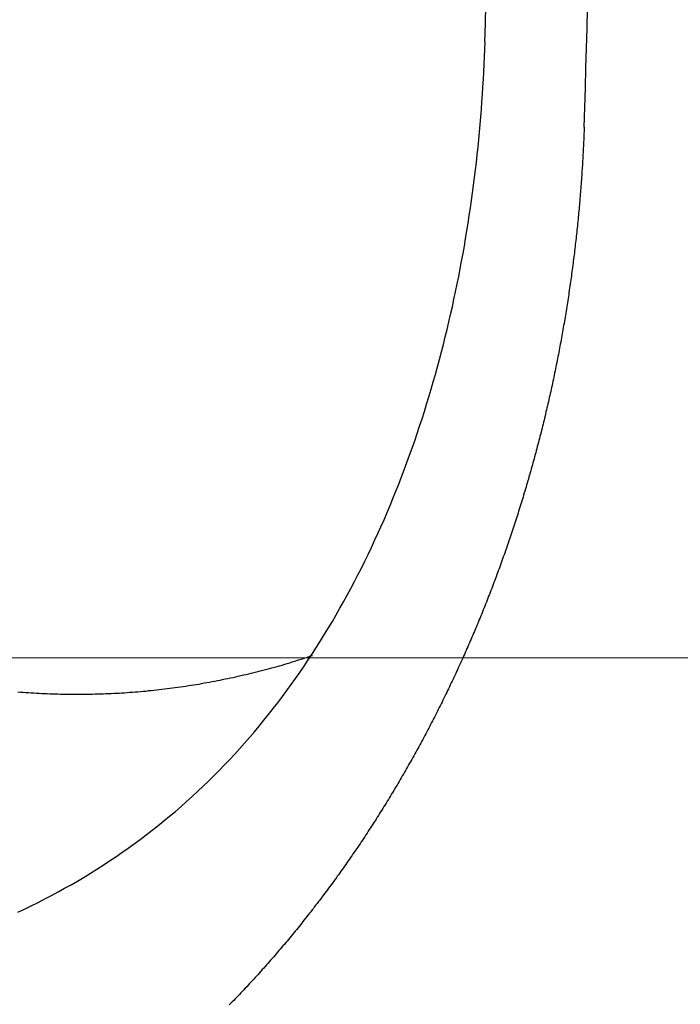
# Model space of a CAD drawing. Header units: millimetres. Extents: x -604189 to 881711, y -381903 to -7297.
# Tile 550 of 656: x -579560 to -579522, y -163378 to -163321. Entities that reach past the tile are written whole.
import ezdxf

# ---------------------------------------------------------------- set-up
doc = ezdxf.new("R2010")
doc.units = ezdxf.units.MM
doc.header["$LTSCALE"] = 100
doc.linetypes.add('0.5_0.5', pattern=[1, 0.5, -0.5])
doc.linetypes.add('ACAD_ISO04W100', pattern=[30.5, 24, -3, 0.5, -3])
doc.layers.get('Defpoints').update_dxf_attribs({"color": 30})
doc.layers.add('OPIS', color=7, linetype='Continuous')
doc.layers.add('strop osie', color=80, linetype='ACAD_ISO04W100', lineweight=5)
doc.styles.get("Standard").update_dxf_attribs({"font": 'romans.shx', "width": 0.5})
doc.dimstyles.new('1 50', dxfattribs={"dimtxt": 150, "dimasz": 80, "dimexe": 1, "dimexo": 1, "dimgap": 20, "dimtad": 1, "dimdec": 0, "dimlfac": 0.1, "dimtxsty": 'Standard', "dimblk": 'ARCHTICK', "dimcen": 200, "dimclrd": 2, "dimadec": 1, "dimazin": 0, "dimtfac": 1, "dimtdec": 0, "dimtmove": 0, "dimatfit": 3, "dimldrblk": 'ARCHTICK', "dimfxl": 120, "dimfxlon": 1, "dimtfill": 1, "dimarcsym": 0})

# ---------------------------------------------------------------- blocks, each defined once
blk = doc.blocks.new('_ArchTick')
at = {"layer": 'strop osie', "color": 0, "const_width": 0.15}
blk.add_lwpolyline([(-0.5, -0.5), (0.5, 0.5)], dxfattribs=at)
blk = doc.blocks.new('*D3294')
at = {"layer": 'Defpoints', "color": 0, "linetype": 'ByBlock', "lineweight": 5, "transparency": 16777216}
for p in [(-595783.126, -159420.303), (-593748.924, -159420.303), (-552118.935, -179940.303)]:
    blk.add_point(p, dxfattribs=at)
at = {"layer": 'OPIS', "color": 0, "linetype": 'Continuous', "lineweight": -2, "transparency": 16777216}
for p, q in [((-595723.126, -159420.303), (-595784.126, -159420.303)), ((-595723.126, -179940.303), (-595784.126, -179940.303))]:
    blk.add_line(p, q, dxfattribs=at)
at = {"layer": 'OPIS', "color": 2, "lineweight": -2, "transparency": 16777216}
blk.add_line((-595783.126, -179940.303), (-595783.126, -159420.303), dxfattribs=at)
at = {"layer": 'OPIS', "color": 2, "linetype": 'ByBlock', "lineweight": -2, "transparency": 16777216, "xscale": 80, "yscale": 80, "zscale": 80}
for p, rotation in [((-595783.126, -159420.303), 90), ((-595783.126, -179940.303), 270)]:
    blk.add_blockref('_ArchTick', p, dxfattribs=dict(at, rotation=rotation))
at = {"layer": 'OPIS', "color": 0, "linetype": 'ByBlock', "lineweight": 13, "transparency": 16777216, "insert": (-595878.126, -169680.303), "char_height": 150, "attachment_point": 5, "rotation": 90, "bg_fill": 3, "box_fill_scale": 1.1, "bg_fill_color": 256, "bg_fill_true_color": 13158600, "bg_fill_transparency": 0}
blk.add_mtext('2052', dxfattribs=at)

msp = doc.modelspace()

# ---------------------------------------------------------------- dimensions: what is measured, and where the dimension line sits
at = {"layer": 'OPIS', "color": 0, "linetype": 'ByBlock', "lineweight": 13}
dim = msp.add_linear_dim(base=(-595783.126, -159420.303), p1=(-552118.935, -179940.303), p2=(-593748.924, -159420.303), angle=90, dimstyle='1 50', override={"dimtmove": 1, "dimfxl": 60, "dimarcsym": 1}, dxfattribs=at)
dim.commit()
dim.dimension.update_dxf_attribs({"geometry": '*D3294', "text_midpoint": (-595878.126, -169680.303)})

# ---------------------------------------------------------------- next in the draw order: hatches: boundary and pattern name
at = {"layer": 'OPIS', "linetype": '0.5_0.5', "lineweight": 13}
h = msp.add_hatch(dxfattribs=at)
h.set_pattern_fill('ANSI37', color=0, scale=130)
h.set_pattern_definition([(45, (-597218.54, 256668.8), (-291.85832, 291.85832), []), (135, (-597218.54, 256668.8), (-291.85832, -291.85832), [])])
edge = h.paths.add_edge_path(flags=16)
edge.add_line((-570958.916, -168985.281), (-571058.916, -168985.281))
edge.add_line((-571058.916, -168985.281), (-572598.916, -168985.281))
edge.add_line((-572598.916, -168985.281), (-572598.915, -170470.3))
edge.add_line((-572598.915, -170470.3), (-570825.763, -170470.3))
edge.add_arc((-570508.916, -170339.099), 342.937, 180, 202.49364, ccw=False)
edge.add_arc((-570508.916, -170339.099), 342.937, 90, 180, ccw=False)
edge.add_line((-570508.916, -169996.163), (-570508.916, -169764.704))
edge.add_arc((-570058.916, -168985.281), 900, 180, 240, ccw=False)
edge = h.paths.add_edge_path(flags=17)
edge.add_line((-569358.915, -170085.281), (-569358.916, -168985.281))
edge.add_line((-569358.916, -168985.281), (-569358.917, -168985.281))
edge.add_line((-569358.917, -168985.281), (-569958.916, -168985.281))
edge.add_line((-569958.916, -168985.281), (-570058.916, -168985.281))
edge.add_line((-570058.916, -168985.281), (-570058.916, -168925.281))
edge.add_line((-570058.916, -168925.281), (-569958.916, -168925.281))
edge.add_line((-569958.916, -168925.281), (-569958.916, -168865.281))
edge.add_line((-569958.916, -168865.281), (-569358.916, -168865.281))
edge.add_line((-569358.916, -168865.281), (-569358.917, -166865.281))
edge.add_line((-569358.917, -166865.281), (-574098.917, -166865.286))
edge.add_line((-574098.917, -166865.286), (-574098.914, -171970.3))
edge.add_line((-574098.914, -171970.3), (-572608.913, -171970.3))
edge.add_line((-572608.913, -171970.3), (-571504.913, -170590.3))
edge.add_line((-571504.913, -170590.3), (-572718.915, -170590.3))
edge.add_line((-572718.915, -170590.3), (-572718.916, -168865.281))
edge.add_line((-572718.916, -168865.281), (-571058.916, -168865.281))
edge.add_line((-571058.916, -168865.281), (-571058.916, -168925.281))
edge.add_line((-571058.916, -168925.281), (-570958.916, -168925.281))
edge.add_line((-570958.916, -168925.281), (-570958.916, -168985.281))
edge.add_arc((-570058.916, -168985.281), 900, 180, 240)
edge.add_line((-570508.916, -169764.704), (-570508.916, -169996.163))
edge.add_arc((-570508.916, -170339.099), 342.937, 0, 90, ccw=False)
edge.add_arc((-570508.916, -170339.099), 342.937, 208.97989, 360, ccw=False)
edge.add_line((-570808.913, -170505.253), (-570808.913, -171171.086))
edge.add_arc((-570808.913, -171220.3), 49.214, 0, 90, ccw=False)
edge.add_arc((-570808.913, -171220.3), 49.214, 270, 360, ccw=False)
edge.add_line((-570808.913, -171269.514), (-570808.913, -171970.3))
edge.add_line((-570808.913, -171970.3), (-569358.914, -171970.3))
edge.add_line((-569358.914, -171970.3), (-569358.915, -170085.281))
h.paths.add_polyline_path([(-561118.924, -159870.303), (-590334.655, -159870.303), (-590334.655, -161470.303), (-562318.924, -161470.303), (-562318.924, -172095.292), (-561118.924, -172095.291), (-561118.924, -168350.303), (-552073.919, -168350.303), (-552073.92, -167150.303), (-561118.924, -167150.303)])
h.paths.add_polyline_path([(-572856.927, -169813.68), (-569451.07, -169813.68), (-569451.07, -169408.68), (-572856.927, -169408.68)], flags=16)
at = {"layer": 'OPIS', "linetype": 'ByBlock', "lineweight": 15}
h = msp.add_hatch(dxfattribs=at)
h.set_pattern_fill('ANSI37', color=0, scale=80, angle=45)
h.set_pattern_definition([(90, (-298582.96, 32475.8), (-254, 0), []), (180, (-298582.96, 32475.8), (-3e-14, -254), [])])
edge = h.paths.add_edge_path()
edge.add_arc((-579589.086, -167378.931), 50, 0, 90)
edge.add_line((-579589.086, -167328.931), (-579794.086, -167328.93))
edge.add_arc((-579794.086, -167378.93), 50, 89.9996, 180)
edge.add_line((-579844.086, -167378.93), (-579844.086, -167822.93))
edge.add_arc((-579794.086, -167822.93), 50, 180, 270)
edge.add_line((-579794.086, -167872.93), (-579589.085, -167872.931))
edge.add_arc((-579589.086, -167822.931), 50, 270.0014, 360)
edge.add_line((-579539.086, -167822.931), (-579539.086, -167378.931))
edge = h.paths.add_edge_path()
edge.add_arc((-579589.086, -167378.931), 50, 0, 90)
edge.add_line((-579589.086, -167328.931), (-579794.086, -167328.93))
edge.add_arc((-579794.086, -167378.93), 50, 89.9996, 180)
edge.add_line((-579844.086, -167378.93), (-579844.086, -167822.93))
edge.add_arc((-579794.086, -167822.93), 50, 180, 270)
edge.add_line((-579794.086, -167872.93), (-579589.085, -167872.931))
edge.add_arc((-579589.086, -167822.931), 50, 270.0014, 360)
edge.add_line((-579539.086, -167822.931), (-579539.086, -167378.931))
edge = h.paths.add_edge_path()
edge.add_line((-579899.087, -167300.93), (-579424.086, -167300.93))
edge.add_line((-579424.086, -167300.93), (-579424.086, -167900.93))
edge.add_line((-579424.086, -167900.93), (-579898.789, -167900.93))
edge.add_arc((-579899.086, -167892.935), 8, 180, 272.1285, ccw=False)
edge.add_line((-579907.086, -167892.935), (-579907.086, -167308.93))
edge.add_arc((-579899.086, -167308.93), 8, 90.0036, 180, ccw=False)
h.paths.add_polyline_path([(-581519.932, -164217.829), (-581520.004, -164223.092), (-581520.079, -164228.355), (-581520.156, -164233.617), (-581520.235, -164238.88), (-581520.318, -164244.143), (-581520.402, -164249.406), (-581520.489, -164254.669), (-581520.579, -164259.931), (-581520.671, -164265.194), (-581520.766, -164270.457), (-581520.863, -164275.719), (-581520.962, -164280.982), (-581521.064, -164286.244), (-581521.169, -164291.506), (-581521.276, -164296.769), (-581521.386, -164302.031), (-581521.498, -164307.293), (-581521.613, -164312.556), (-581521.73, -164317.818), (-581521.85, -164323.08), (-581521.972, -164328.342), (-581522.097, -164333.604), (-581522.225, -164338.866), (-581522.355, -164344.127), (-581522.488, -164349.389), (-581522.623, -164354.651), (-581522.76, -164359.913), (-581522.901, -164365.174), (-581523.043, -164370.436), (-581523.189, -164375.697), (-581523.337, -164380.958), (-581523.487, -164386.22), (-581523.64, -164391.481), (-581523.795, -164396.742), (-581523.953, -164402.003), (-581874.489, -164402.003), (-581874.664, -164396.198), (-581874.835, -164390.392), (-581875.003, -164384.587), (-581875.168, -164378.781), (-581875.329, -164372.976), (-581875.488, -164367.17), (-581875.643, -164361.364), (-581875.796, -164355.558), (-581875.945, -164349.752), (-581876.092, -164343.946), (-581876.235, -164338.14), (-581876.375, -164332.334), (-581876.512, -164326.527), (-581876.646, -164320.721), (-581876.777, -164314.914), (-581876.904, -164309.108), (-581877.029, -164303.301), (-581877.151, -164297.495), (-581877.269, -164291.688), (-581877.385, -164285.881), (-581877.497, -164280.074), (-581877.606, -164274.267), (-581877.713, -164268.461), (-581877.816, -164262.653), (-581877.916, -164256.846), (-581878.014, -164251.039), (-581878.108, -164245.232), (-581878.199, -164239.425), (-581878.287, -164233.618), (-581878.372, -164227.81), (-581878.454, -164222.003), (-581878.533, -164216.196), (-581878.609, -164210.388), (-581878.682, -164204.581), (-581878.751, -164198.773), (-581878.818, -164192.966), (-581878.881, -164187.158), (-581878.941, -164181.35), (-581878.997, -164175.543), (-581879.051, -164169.735), (-581879.101, -164163.927), (-581879.147, -164158.12), (-581879.191, -164152.312), (-581879.231, -164146.504), (-581879.267, -164140.696), (-581879.301, -164134.888), (-581879.332, -164129.081), (-581879.361, -164123.273), (-581879.388, -164117.465), (-581879.413, -164111.657), (-581879.437, -164105.849), (-581879.459, -164100.041), (-581879.475, -164094.233), (-581879.48, -164088.425), (-581879.472, -164082.617), (-581879.448, -164076.809), (-581879.406, -164071.002), (-581879.347, -164065.194), (-581879.269, -164059.387), (-581879.171, -164053.58), (-581879.054, -164047.773), (-581878.917, -164041.967), (-581878.759, -164036.161), (-581878.581, -164030.356), (-581878.381, -164024.551), (-581878.159, -164018.747), (-581877.914, -164012.944), (-581877.642, -164007.143), (-581877.341, -164001.342), (-581877.009, -163995.544), (-581876.642, -163989.748), (-581876.238, -163983.954), (-581875.795, -163978.163), (-581875.304, -163972.376), (-581874.753, -163966.594), (-581874.129, -163960.82), (-581873.419, -163955.056), (-581872.605, -163949.306), (-581871.67, -163943.574), (-581870.596, -163937.865), (-581869.362, -163932.188), (-581867.941, -163926.557), (-581866.302, -163920.987), (-581864.416, -163915.495), (-581862.246, -163910.11), (-581859.744, -163904.869), (-581856.869, -163899.824), (-581853.582, -163895.036), (-581849.851, -163890.591), (-581845.671, -163886.563), (-581841.105, -163882.977), (-581836.224, -163879.833), (-581831.097, -163877.106), (-581825.784, -163874.761), (-581820.336, -163872.759), (-581814.785, -163871.064), (-581809.154, -163869.636), (-581803.468, -163868.44), (-581797.747, -163867.44), (-581792, -163866.603), (-581786.235, -163865.9), (-581780.458, -163865.297), (-581774.674, -163864.778), (-581768.884, -163864.334), (-581763.088, -163863.958), (-581757.289, -163863.646), (-581751.486, -163863.39), (-581745.681, -163863.186), (-581739.874, -163863.026), (-581734.068, -163862.906), (-581728.26, -163862.819), (-581722.453, -163862.761), (-581716.645, -163862.725), (-581710.837, -163862.707), (-581705.029, -163862.7), (-581699.221, -163862.698), (-581693.958, -163862.699), (-581688.694, -163862.704), (-581683.431, -163862.718), (-581678.167, -163862.744), (-581672.904, -163862.788), (-581667.641, -163862.852), (-581662.379, -163862.942), (-581657.117, -163863.062), (-581651.856, -163863.215), (-581646.596, -163863.407), (-581641.337, -163863.64), (-581636.081, -163863.919), (-581630.828, -163864.249), (-581625.579, -163864.634), (-581620.334, -163865.078), (-581615.096, -163865.587), (-581609.864, -163866.17), (-581604.645, -163866.847), (-581599.442, -163867.642), (-581594.263, -163868.578), (-581589.115, -163869.676), (-581584.013, -163870.965), (-581578.971, -163872.474), (-581574.009, -163874.23), (-581569.153, -163876.259), (-581564.436, -163878.591), (-581559.896, -163881.253), (-581555.585, -163884.268), (-581551.554, -163887.652), (-581547.857, -163891.394), (-581544.534, -163895.471), (-581541.574, -163899.824), (-581538.952, -163904.387), (-581536.64, -163909.114), (-581534.606, -163913.968), (-581532.817, -163918.918), (-581531.241, -163923.939), (-581529.854, -163929.016), (-581528.636, -163934.137), (-581527.564, -163939.29), (-581526.619, -163944.467), (-581525.784, -163949.663), (-581525.048, -163954.875), (-581524.397, -163960.099), (-581523.818, -163965.33), (-581523.302, -163970.568), (-581522.84, -163975.811), (-581522.421, -163981.058), (-581522.037, -163986.308), (-581521.685, -163991.559), (-581521.363, -163996.813), (-581521.067, -164002.068), (-581520.796, -164007.324), (-581520.549, -164012.582), (-581520.322, -164017.84), (-581520.116, -164023.1), (-581519.928, -164028.36), (-581519.759, -164033.621), (-581519.607, -164038.882), (-581519.472, -164044.144), (-581519.354, -164049.406), (-581519.252, -164054.668), (-581519.166, -164059.931), (-581519.096, -164065.194), (-581519.041, -164070.457), (-581519.001, -164075.72), (-581518.976, -164080.984), (-581518.964, -164086.247), (-581518.964, -164091.51), (-581518.974, -164096.774), (-581518.991, -164102.037), (-581519.012, -164107.301), (-581519.034, -164112.564), (-581519.057, -164117.828), (-581519.081, -164123.091), (-581519.107, -164128.354), (-581519.135, -164133.618), (-581519.165, -164138.881), (-581519.197, -164144.144), (-581519.232, -164149.408), (-581519.269, -164154.671), (-581519.31, -164159.934), (-581519.353, -164165.198), (-581519.399, -164170.461), (-581519.447, -164175.724), (-581519.498, -164180.987), (-581519.552, -164186.25), (-581519.609, -164191.513), (-581519.668, -164196.777), (-581519.73, -164202.04), (-581519.795, -164207.303), (-581519.862, -164212.566)])
h.paths.add_polyline_path([(-582118.924, -164407.051), (-579418.924, -164407.051), (-579418.924, -162910.783), (-582118.924, -162910.783)])
h.paths.add_polyline_path([(-581950.717, -164839.225), (-581944.91, -164839.127), (-581939.103, -164839.033), (-581933.295, -164838.942), (-581927.488, -164838.854), (-581921.681, -164838.769), (-581915.873, -164838.687), (-581910.066, -164838.608), (-581904.259, -164838.532), (-581898.451, -164838.459), (-581892.644, -164838.39), (-581886.836, -164838.323), (-581881.028, -164838.26), (-581875.221, -164838.2), (-581869.413, -164838.144), (-581863.605, -164838.09), (-581857.798, -164838.04), (-581851.99, -164837.994), (-581846.182, -164837.95), (-581840.374, -164837.91), (-581834.567, -164837.874), (-581828.759, -164837.84), (-581822.951, -164837.809), (-581817.143, -164837.78), (-581811.335, -164837.753), (-581805.527, -164837.728), (-581799.719, -164837.704), (-581793.912, -164837.682), (-581788.104, -164837.666), (-581782.296, -164837.661), (-581776.488, -164837.669), (-581770.68, -164837.693), (-581764.872, -164837.735), (-581759.065, -164837.794), (-581753.257, -164837.872), (-581747.45, -164837.97), (-581741.643, -164838.087), (-581735.837, -164838.224), (-581730.031, -164838.382), (-581724.226, -164838.56), (-581718.422, -164838.76), (-581712.618, -164838.982), (-581706.815, -164839.227), (-581701.013, -164839.499), (-581695.213, -164839.8), (-581689.415, -164840.132), (-581683.618, -164840.499), (-581677.825, -164840.903), (-581672.034, -164841.346), (-581666.246, -164841.837), (-581660.465, -164842.388), (-581654.691, -164843.012), (-581648.927, -164843.722), (-581643.176, -164844.536), (-581637.444, -164845.471), (-581631.736, -164846.545), (-581626.059, -164847.779), (-581620.428, -164849.2), (-581614.858, -164850.839), (-581609.366, -164852.725), (-581603.98, -164854.895), (-581598.739, -164857.397), (-581593.694, -164860.272), (-581588.906, -164863.559), (-581584.462, -164867.29), (-581580.433, -164871.47), (-581576.847, -164876.036), (-581573.704, -164880.917), (-581570.976, -164886.044), (-581568.631, -164891.357), (-581566.63, -164896.805), (-581564.934, -164902.356), (-581563.507, -164907.987), (-581562.31, -164913.673), (-581561.31, -164919.394), (-581560.474, -164925.141), (-581559.77, -164930.906), (-581559.168, -164936.683), (-581558.648, -164942.467), (-581558.204, -164948.257), (-581557.829, -164954.053), (-581557.516, -164959.852), (-581557.261, -164965.655), (-581557.056, -164971.46), (-581556.897, -164977.267), (-581556.776, -164983.073), (-581556.69, -164988.881), (-581556.631, -164994.688), (-581556.596, -165000.496), (-581556.577, -165006.304), (-581556.57, -165012.112), (-581556.569, -165017.92), (-581556.57, -165023.183), (-581556.575, -165028.447), (-581556.588, -165033.71), (-581556.615, -165038.974), (-581556.658, -165044.237), (-581556.723, -165049.5), (-581556.813, -165054.762), (-581556.932, -165060.024), (-581557.086, -165065.285), (-581557.277, -165070.545), (-581557.51, -165075.804), (-581557.79, -165081.06), (-581558.119, -165086.313), (-581558.504, -165091.562), (-581558.949, -165096.807), (-581559.458, -165102.045), (-581560.04, -165107.276), (-581560.717, -165112.496), (-581561.513, -165117.699), (-581562.448, -165122.878), (-581563.547, -165128.026), (-581564.836, -165133.128), (-581566.345, -165138.17), (-581568.1, -165143.132), (-581570.129, -165147.988), (-581572.461, -165152.705), (-581575.123, -165157.245), (-581578.139, -165161.556), (-581581.522, -165165.587), (-581585.265, -165169.284), (-581589.342, -165172.607), (-581593.694, -165175.567), (-581598.257, -165178.189), (-581602.985, -165180.501), (-581607.838, -165182.535), (-581612.788, -165184.324), (-581617.81, -165185.9), (-581622.887, -165187.287), (-581628.007, -165188.505), (-581633.16, -165189.577), (-581638.337, -165190.522), (-581643.534, -165191.357), (-581648.746, -165192.093), (-581653.969, -165192.744), (-581659.201, -165193.323), (-581664.439, -165193.839), (-581669.682, -165194.301), (-581674.929, -165194.72), (-581680.178, -165195.104), (-581685.43, -165195.456), (-581690.683, -165195.778), (-581695.938, -165196.074), (-581701.195, -165196.345), (-581706.452, -165196.592), (-581711.711, -165196.819), (-581716.97, -165197.025), (-581722.23, -165197.213), (-581727.491, -165197.382), (-581732.752, -165197.534), (-581738.014, -165197.669), (-581743.276, -165197.787), (-581748.539, -165197.889), (-581753.801, -165197.975), (-581759.064, -165198.045), (-581764.327, -165198.1), (-581769.591, -165198.14), (-581774.854, -165198.165), (-581780.118, -165198.177), (-581785.381, -165198.177), (-581790.644, -165198.167), (-581795.908, -165198.15), (-581801.171, -165198.129), (-581806.435, -165198.107), (-581811.698, -165198.084), (-581816.961, -165198.06), (-581822.225, -165198.034), (-581827.488, -165198.006), (-581832.752, -165197.976), (-581838.015, -165197.944), (-581843.278, -165197.909), (-581848.541, -165197.872), (-581853.805, -165197.831), (-581859.068, -165197.788), (-581864.331, -165197.742), (-581869.594, -165197.694), (-581874.858, -165197.643), (-581880.121, -165197.589), (-581885.384, -165197.532), (-581890.647, -165197.473), (-581895.91, -165197.411), (-581901.173, -165197.346), (-581906.436, -165197.279), (-581911.699, -165197.209), (-581916.962, -165197.137), (-581922.225, -165197.062), (-581927.488, -165196.985), (-581932.751, -165196.906), (-581938.014, -165196.823), (-581943.276, -165196.739), (-581948.539, -165196.652), (-581953.802, -165196.562), (-581959.064, -165196.47), (-581964.327, -165196.375), (-581969.59, -165196.278), (-581974.852, -165196.179), (-581980.115, -165196.077), (-581985.377, -165195.972), (-581990.639, -165195.865), (-581995.902, -165195.755), (-582001.164, -165195.643), (-582006.426, -165195.528), (-582011.688, -165195.411), (-582016.95, -165195.291), (-582022.212, -165195.169), (-582027.474, -165195.044), (-582032.736, -165194.916), (-582037.998, -165194.786), (-582043.26, -165194.653), (-582048.521, -165194.518), (-582053.783, -165194.381), (-582059.045, -165194.24), (-582064.306, -165194.098), (-582069.568, -165193.952), (-582074.829, -165193.804), (-582080.09, -165193.654), (-582085.351, -165193.501), (-582090.613, -165193.346), (-582095.874, -165193.188), (-582095.874, -164842.652), (-582090.068, -164842.477), (-582084.263, -164842.306), (-582078.457, -164842.138), (-582072.652, -164841.973), (-582066.846, -164841.812), (-582061.04, -164841.653), (-582055.235, -164841.498), (-582049.429, -164841.345), (-582043.623, -164841.196), (-582037.817, -164841.049), (-582032.01, -164840.906), (-582026.204, -164840.766), (-582020.398, -164840.629), (-582014.591, -164840.495), (-582008.785, -164840.364), (-582002.978, -164840.237), (-581997.172, -164840.112), (-581991.365, -164839.99), (-581985.558, -164839.872), (-581979.752, -164839.756), (-581973.945, -164839.644), (-581968.138, -164839.535), (-581962.331, -164839.428), (-581956.524, -164839.325)])
edge = h.paths.add_edge_path()
edge.add_arc((-581748.924, -162268.543), 50, 0, 90.0004)
edge.add_line((-581748.924, -162218.543), (-581953.924, -162218.545))
edge.add_arc((-581953.924, -162268.545), 50, 90.0009, 180)
edge.add_line((-582003.924, -162268.545), (-582003.924, -162712.545))
edge.add_arc((-581953.924, -162712.545), 50, 180, 270.0022)
edge.add_line((-581953.922, -162762.545), (-581748.923, -162762.543))
edge.add_arc((-581748.924, -162712.543), 50, 270.0009, 360)
edge.add_line((-581698.924, -162712.543), (-581698.924, -162268.543))
edge = h.paths.add_edge_path()
edge.add_arc((-581748.924, -161668.543), 50, 0, 90.0004)
edge.add_line((-581748.924, -161618.543), (-581953.924, -161618.545))
edge.add_arc((-581953.924, -161668.545), 50, 90.0009, 180)
edge.add_line((-582003.924, -161668.545), (-582003.924, -162112.545))
edge.add_arc((-581953.924, -162112.545), 50, 180, 270.0022)
edge.add_line((-581953.922, -162162.545), (-581748.923, -162162.543))
edge.add_arc((-581748.924, -162112.543), 50, 270.0009, 360)
edge.add_line((-581698.924, -162112.543), (-581698.924, -161668.543))
h.paths.add_polyline_path([(-582118.924, -162790.543), (-579418.924, -162790.543), (-579418.924, -161590.543), (-582118.924, -161590.543)])
edge = h.paths.add_edge_path()
edge.add_arc((-579794.086, -168270.003), 50, 89.9996, 180)
edge.add_line((-579844.086, -168270.003), (-579844.086, -168714.003))
edge.add_arc((-579794.086, -168714.003), 50, 180, 270)
edge.add_line((-579794.086, -168764.003), (-579589.085, -168764.004))
edge.add_arc((-579589.086, -168714.004), 50, 270.0014, 360)
edge.add_line((-579539.086, -168714.004), (-579539.086, -168270.004))
edge.add_arc((-579589.086, -168270.004), 50, 0, 90)
edge.add_line((-579589.086, -168220.004), (-579794.086, -168220.003))
edge = h.paths.add_edge_path()
edge.add_arc((-579589.086, -169161.078), 50, 0, 90)
edge.add_line((-579589.086, -169111.078), (-579794.086, -169111.076))
edge.add_arc((-579794.086, -169161.076), 50, 89.9996, 180)
edge.add_line((-579844.086, -169161.076), (-579844.086, -169605.076))
edge.add_arc((-579794.086, -169605.076), 50, 180, 270)
edge.add_line((-579794.086, -169655.076), (-579589.085, -169655.078))
edge.add_arc((-579589.086, -169605.078), 50, 270.0014, 360)
edge.add_line((-579539.086, -169605.078), (-579539.086, -169161.078))
edge = h.paths.add_edge_path()
edge.add_arc((-579794.086, -170052.15), 50, 89.9996, 180)
edge.add_line((-579844.086, -170052.15), (-579844.086, -170496.15))
edge.add_arc((-579794.086, -170496.15), 50, 180, 270)
edge.add_line((-579794.086, -170546.15), (-579589.085, -170546.151))
edge.add_arc((-579589.086, -170496.151), 50, 270.0014, 360)
edge.add_line((-579539.086, -170496.151), (-579539.086, -170052.151))
edge.add_arc((-579589.086, -170052.151), 50, 0, 90)
edge.add_line((-579589.086, -170002.151), (-579794.086, -170002.15))
edge = h.paths.add_edge_path()
edge.add_arc((-579794.086, -170943.223), 50, 89.9996, 180)
edge.add_line((-579844.086, -170943.223), (-579844.086, -171387.223))
edge.add_arc((-579794.086, -171387.223), 50, 180, 270)
edge.add_line((-579794.086, -171437.223), (-579589.085, -171437.224))
edge.add_arc((-579589.086, -171387.224), 50, 270.0014, 360)
edge.add_line((-579539.086, -171387.224), (-579539.086, -170943.224))
edge.add_arc((-579589.086, -170943.224), 50, 0, 90)
edge.add_line((-579589.086, -170893.224), (-579794.086, -170893.223))
h.paths.add_polyline_path([(-579418.924, -164527.291), (-582118.924, -164527.291), (-582118.924, -171970.3), (-579418.924, -171970.3)])

# ---------------------------------------------------------------- next in the draw order: linework, layer by layer
at = {"color": 0, "linetype": 'ByBlock'}
for points in [[(-579533.196, -163322.728, 0.00723), (-579532.219, -163255.122)], [(-579527.505, -163327.621, 0.007517), (-579526.416, -163255.122)]]:
    msp.add_lwpolyline(points, format="xyb", dxfattribs=at)
at = {"color": 0}
for points in [[(-579559.967, -163372.616, 0), (-579559.577, -163372.436, 0), (-579559.188, -163372.246, 0), (-579558.802, -163372.056, 0), (-579558.418, -163371.856, 0), (-579558.037, -163371.666, 0), (-579557.657, -163371.456, 0), (-579557.28, -163371.246, 0), (-579556.905, -163371.036, 0), (-579556.533, -163370.826, 0), (-579556.163, -163370.606, 0), (-579555.795, -163370.376, 0), (-579555.43, -163370.146, 0), (-579555.068, -163369.916, 0), (-579554.708, -163369.676, 0), (-579554.351, -163369.436, 0), (-579553.996, -163369.196, 0), (-579553.645, -163368.946, 0), (-579553.296, -163368.696, 0), (-579552.949, -163368.446, 0), (-579552.606, -163368.186, 0), (-579552.266, -163367.916, 0), (-579551.929, -163367.656, 0), (-579551.594, -163367.386, 0), (-579551.263, -163367.106, 0), (-579550.935, -163366.836, 0), (-579550.61, -163366.556, 0), (-579550.288, -163366.266, 0), (-579549.97, -163365.976, 0), (-579549.654, -163365.686, 0), (-579549.342, -163365.396, 0), (-579549.034, -163365.096, 0), (-579548.729, -163364.796, 0), (-579548.427, -163364.496, 0), (-579548.128, -163364.186, 0), (-579547.833, -163363.876, 0), (-579547.542, -163363.566, 0), (-579547.253, -163363.246, 0), (-579546.968, -163362.926, 0), (-579546.686, -163362.606, 0), (-579546.407, -163362.276, 0), (-579546.132, -163361.946, 0), (-579545.86, -163361.616, 0), (-579545.591, -163361.276, 0), (-579545.325, -163360.946, 0), (-579545.063, -163360.606, 0), (-579544.804, -163360.256, 0), (-579544.548, -163359.916, 0), (-579544.295, -163359.566, 0), (-579544.045, -163359.216, 0), (-579543.799, -163358.866, 0), (-579543.555, -163358.506, 0), (-579543.315, -163358.146, 0), (-579543.078, -163357.786, 0), (-579542.844, -163357.426, 0), (-579542.613, -163357.056, 0), (-579542.386, -163356.686, 0), (-579542.161, -163356.316, 0), (-579541.939, -163355.946, 0), (-579541.721, -163355.576, 0), (-579541.505, -163355.196, 0), (-579541.293, -163354.816, 0), (-579541.084, -163354.436, 0), (-579540.877, -163354.056, 0), (-579540.674, -163353.666, 0), (-579540.474, -163353.276, 0), (-579540.276, -163352.886, 0), (-579540.082, -163352.496, 0), (-579539.89, -163352.106, 0), (-579539.702, -163351.706, 0), (-579539.516, -163351.316, 0), (-579539.334, -163350.916, 0), (-579539.154, -163350.516, 0), (-579538.977, -163350.116, 0), (-579538.803, -163349.706, 0), (-579538.632, -163349.306, 0), (-579538.464, -163348.896, 0), (-579538.299, -163348.486, 0), (-579538.136, -163348.076, 0), (-579537.977, -163347.666, 0), (-579537.82, -163347.256, 0), (-579537.666, -163346.846, 0), (-579537.515, -163346.426, 0), (-579537.366, -163346.016, 0), (-579537.221, -163345.596, 0), (-579537.078, -163345.176, 0), (-579536.938, -163344.756, 0), (-579536.8, -163344.336, 0), (-579536.666, -163343.916, 0), (-579536.534, -163343.486, 0), (-579536.405, -163343.066, 0), (-579536.278, -163342.636, 0), (-579536.155, -163342.216, 0), (-579536.034, -163341.786, 0), (-579535.915, -163341.356, 0), (-579535.799, -163340.926, 0), (-579535.686, -163340.496, 0), (-579535.576, -163340.066, 0), (-579535.468, -163339.636, 0), (-579535.363, -163339.206, 0), (-579535.26, -163338.776, 0), (-579535.16, -163338.346, 0), (-579535.062, -163337.906, 0), (-579534.968, -163337.476, 0), (-579534.875, -163337.046, 0), (-579534.785, -163336.606, 0), (-579534.698, -163336.176, 0), (-579534.613, -163335.736, 0), (-579534.531, -163335.306, 0), (-579534.451, -163334.866, 0), (-579534.374, -163334.436, 0), (-579534.299, -163333.996, 0), (-579534.227, -163333.556, 0), (-579534.157, -163333.126, 0), (-579534.09, -163332.686, 0), (-579534.025, -163332.246, 0), (-579533.962, -163331.816, 0), (-579533.902, -163331.376, 0), (-579533.844, -163330.946, 0), (-579533.789, -163330.506, 0), (-579533.736, -163330.066, 0), (-579533.685, -163329.636, 0), (-579533.637, -163329.196, 0), (-579533.591, -163328.766, 0), (-579533.547, -163328.326, 0), (-579533.506, -163327.896, 0), (-579533.467, -163327.466, 0), (-579533.43, -163327.026, 0), (-579533.396, -163326.596, 0), (-579533.364, -163326.166, 0), (-579533.334, -163325.736, 0), (-579533.306, -163325.296, 0), (-579533.281, -163324.866, 0), (-579533.258, -163324.436, 0), (-579533.237, -163324.006, 0), (-579533.218, -163323.586, 0), (-579533.202, -163323.156, 0), (-579533.187, -163322.726, 0)], [(-579527.505, -163327.616, 0), (-579527.51, -163327.746, 0), (-579527.514, -163327.866, 0), (-579527.519, -163327.986, 0), (-579527.524, -163328.106, 0), (-579527.529, -163328.226, 0), (-579527.534, -163328.346, 0), (-579527.54, -163328.466, 0), (-579527.546, -163328.586, 0), (-579527.551, -163328.706, 0), (-579527.557, -163328.826, 0), (-579527.564, -163328.946, 0), (-579527.57, -163329.066, 0), (-579527.576, -163329.186, 0), (-579527.583, -163329.306, 0), (-579527.59, -163329.426, 0), (-579527.597, -163329.546, 0), (-579527.604, -163329.666, 0), (-579527.611, -163329.786, 0), (-579527.619, -163329.906, 0), (-579527.626, -163330.026, 0), (-579527.634, -163330.146, 0), (-579527.642, -163330.266, 0), (-579527.65, -163330.386, 0), (-579527.659, -163330.506, 0), (-579527.667, -163330.626, 0), (-579527.676, -163330.746, 0), (-579527.685, -163330.866, 0), (-579527.694, -163330.986, 0), (-579527.703, -163331.106, 0), (-579527.712, -163331.226, 0), (-579527.722, -163331.346, 0), (-579527.731, -163331.466, 0), (-579527.741, -163331.586, 0), (-579527.751, -163331.706, 0), (-579527.761, -163331.826, 0), (-579527.772, -163331.946, 0), (-579527.782, -163332.066, 0), (-579527.793, -163332.186, 0), (-579527.804, -163332.306, 0), (-579527.815, -163332.426, 0), (-579527.826, -163332.546, 0), (-579527.838, -163332.666, 0), (-579527.849, -163332.786, 0), (-579527.861, -163332.906, 0), (-579527.873, -163333.026, 0), (-579527.885, -163333.146, 0), (-579527.897, -163333.266, 0), (-579527.909, -163333.386, 0), (-579527.922, -163333.506, 0), (-579527.935, -163333.626, 0), (-579527.947, -163333.746, 0), (-579527.961, -163333.866, 0), (-579527.974, -163333.986, 0), (-579527.987, -163334.106, 0), (-579528.001, -163334.226, 0), (-579528.015, -163334.346, 0), (-579528.028, -163334.456, 0), (-579528.043, -163334.576, 0), (-579528.057, -163334.696, 0), (-579528.071, -163334.816, 0), (-579528.086, -163334.936, 0), (-579528.101, -163335.056, 0), (-579528.115, -163335.176, 0), (-579528.131, -163335.296, 0), (-579528.146, -163335.416, 0), (-579528.161, -163335.536, 0), (-579528.177, -163335.656, 0), (-579528.193, -163335.776, 0), (-579528.209, -163335.896, 0), (-579528.225, -163336.016, 0), (-579528.241, -163336.136, 0), (-579528.258, -163336.256, 0), (-579528.274, -163336.376, 0), (-579528.291, -163336.486, 0), (-579528.308, -163336.606, 0), (-579528.325, -163336.726, 0), (-579528.342, -163336.846, 0), (-579528.36, -163336.966, 0), (-579528.378, -163337.086, 0), (-579528.395, -163337.206, 0), (-579528.413, -163337.326, 0), (-579528.432, -163337.446, 0), (-579528.45, -163337.566, 0), (-579528.468, -163337.676, 0), (-579528.487, -163337.796, 0), (-579528.506, -163337.916, 0), (-579528.525, -163338.036, 0), (-579528.544, -163338.156, 0), (-579528.564, -163338.276, 0), (-579528.583, -163338.396, 0), (-579528.603, -163338.516, 0), (-579528.623, -163338.636, 0), (-579528.643, -163338.746, 0), (-579528.663, -163338.866, 0), (-579528.683, -163338.986, 0), (-579528.704, -163339.106, 0), (-579528.725, -163339.226, 0), (-579528.746, -163339.346, 0), (-579528.767, -163339.466, 0), (-579528.788, -163339.576, 0), (-579528.809, -163339.696, 0), (-579528.831, -163339.816, 0), (-579528.853, -163339.936, 0), (-579528.875, -163340.056, 0), (-579528.897, -163340.176, 0), (-579528.919, -163340.286, 0), (-579528.942, -163340.406, 0), (-579528.964, -163340.526, 0), (-579528.987, -163340.646, 0), (-579529.01, -163340.766, 0), (-579529.033, -163340.886, 0), (-579529.057, -163340.996, 0), (-579529.08, -163341.116, 0), (-579529.104, -163341.236, 0), (-579529.128, -163341.356, 0), (-579529.152, -163341.476, 0), (-579529.176, -163341.586, 0), (-579529.2, -163341.706, 0), (-579529.225, -163341.826, 0), (-579529.249, -163341.946, 0), (-579529.274, -163342.056, 0), (-579529.299, -163342.176, 0), (-579529.324, -163342.296, 0), (-579529.35, -163342.416, 0), (-579529.375, -163342.536, 0), (-579529.401, -163342.646, 0), (-579529.427, -163342.766, 0), (-579529.453, -163342.886, 0), (-579529.479, -163343.006, 0), (-579529.506, -163343.116, 0), (-579529.532, -163343.236, 0), (-579529.559, -163343.356, 0), (-579529.586, -163343.476, 0), (-579529.613, -163343.586, 0), (-579529.641, -163343.706, 0), (-579529.668, -163343.826, 0), (-579529.696, -163343.936, 0), (-579529.723, -163344.056, 0), (-579529.751, -163344.176, 0), (-579529.78, -163344.296, 0), (-579529.808, -163344.406, 0), (-579529.836, -163344.526, 0), (-579529.865, -163344.646, 0), (-579529.894, -163344.756, 0), (-579529.923, -163344.876, 0), (-579529.952, -163344.996, 0), (-579529.981, -163345.106, 0), (-579530.011, -163345.226, 0), (-579530.041, -163345.346, 0), (-579530.071, -163345.456, 0), (-579530.101, -163345.576, 0), (-579530.131, -163345.696, 0), (-579530.161, -163345.806, 0), (-579530.192, -163345.926, 0), (-579530.223, -163346.046, 0), (-579530.254, -163346.156, 0), (-579530.285, -163346.276, 0), (-579530.316, -163346.386, 0), (-579530.347, -163346.506, 0), (-579530.379, -163346.626, 0), (-579530.411, -163346.736, 0), (-579530.443, -163346.856, 0), (-579530.475, -163346.976, 0), (-579530.507, -163347.086, 0), (-579530.54, -163347.206, 0), (-579530.572, -163347.316, 0), (-579530.605, -163347.436, 0), (-579530.638, -163347.546, 0), (-579530.671, -163347.666, 0), (-579530.705, -163347.786, 0), (-579530.738, -163347.896, 0), (-579530.772, -163348.016, 0), (-579530.806, -163348.126, 0), (-579530.84, -163348.246, 0), (-579530.874, -163348.356, 0), (-579530.908, -163348.476, 0), (-579530.943, -163348.586, 0), (-579530.978, -163348.706, 0), (-579531.013, -163348.816, 0), (-579531.048, -163348.936, 0), (-579531.083, -163349.046, 0), (-579531.118, -163349.166, 0), (-579531.154, -163349.276, 0), (-579531.19, -163349.396, 0), (-579531.226, -163349.506, 0), (-579531.262, -163349.626, 0), (-579531.298, -163349.736, 0), (-579531.335, -163349.856, 0), (-579531.371, -163349.966, 0), (-579531.408, -163350.086, 0), (-579531.445, -163350.196, 0), (-579531.482, -163350.316, 0), (-579531.52, -163350.426, 0), (-579531.557, -163350.546, 0), (-579531.595, -163350.656, 0), (-579531.633, -163350.766, 0), (-579531.671, -163350.886, 0), (-579531.709, -163350.996, 0), (-579531.747, -163351.116, 0), (-579531.786, -163351.226, 0), (-579531.825, -163351.336, 0), (-579531.864, -163351.456, 0), (-579531.903, -163351.566, 0), (-579531.942, -163351.686, 0), (-579531.981, -163351.796, 0), (-579532.021, -163351.906, 0), (-579532.061, -163352.026, 0), (-579532.101, -163352.136, 0), (-579532.141, -163352.246, 0), (-579532.181, -163352.366, 0), (-579532.222, -163352.476, 0), (-579532.262, -163352.586, 0), (-579532.303, -163352.706, 0), (-579532.344, -163352.816, 0), (-579532.386, -163352.926, 0), (-579532.427, -163353.046, 0), (-579532.468, -163353.156, 0), (-579532.51, -163353.266, 0), (-579532.552, -163353.386, 0), (-579532.594, -163353.496, 0), (-579532.636, -163353.606, 0), (-579532.679, -163353.716, 0), (-579532.721, -163353.836, 0), (-579532.764, -163353.946, 0), (-579532.807, -163354.056, 0), (-579532.85, -163354.166, 0), (-579532.894, -163354.286, 0), (-579532.937, -163354.396, 0), (-579532.981, -163354.506, 0), (-579533.025, -163354.616, 0), (-579533.069, -163354.726, 0), (-579533.113, -163354.846, 0), (-579533.157, -163354.956, 0), (-579533.202, -163355.066, 0), (-579533.246, -163355.176, 0), (-579533.291, -163355.286, 0), (-579533.336, -163355.396, 0), (-579533.381, -163355.516, 0), (-579533.427, -163355.626, 0), (-579533.472, -163355.736, 0), (-579533.518, -163355.846, 0), (-579533.564, -163355.956, 0), (-579533.61, -163356.066, 0), (-579533.656, -163356.176, 0), (-579533.703, -163356.296, 0), (-579533.75, -163356.406, 0), (-579533.796, -163356.516, 0), (-579533.843, -163356.626, 0), (-579533.891, -163356.736, 0), (-579533.938, -163356.846, 0), (-579533.985, -163356.956, 0), (-579534.033, -163357.066, 0), (-579534.081, -163357.176, 0), (-579534.129, -163357.286, 0), (-579534.177, -163357.396, 0), (-579534.226, -163357.506, 0), (-579534.274, -163357.616, 0), (-579534.323, -163357.726, 0), (-579534.372, -163357.836, 0), (-579534.421, -163357.946, 0), (-579534.47, -163358.056, 0), (-579534.52, -163358.166, 0), (-579534.569, -163358.276, 0), (-579534.619, -163358.386, 0), (-579534.669, -163358.496, 0), (-579534.719, -163358.606, 0), (-579534.769, -163358.716, 0), (-579534.82, -163358.826, 0), (-579534.871, -163358.936, 0), (-579534.921, -163359.046, 0), (-579534.972, -163359.156, 0), (-579535.024, -163359.256, 0), (-579535.075, -163359.366, 0), (-579535.127, -163359.476, 0), (-579535.178, -163359.586, 0), (-579535.23, -163359.696, 0), (-579535.282, -163359.806, 0), (-579535.335, -163359.916, 0), (-579535.387, -163360.026, 0), (-579535.44, -163360.126, 0), (-579535.492, -163360.236, 0), (-579535.545, -163360.346, 0), (-579535.598, -163360.456, 0), (-579535.652, -163360.566, 0), (-579535.705, -163360.666, 0), (-579535.759, -163360.776, 0), (-579535.813, -163360.886, 0), (-579535.867, -163360.996, 0), (-579535.921, -163361.096, 0), (-579535.975, -163361.206, 0), (-579536.03, -163361.316, 0), (-579536.085, -163361.426, 0), (-579536.139, -163361.526, 0), (-579536.194, -163361.636, 0), (-579536.25, -163361.746, 0), (-579536.305, -163361.846, 0), (-579536.361, -163361.956, 0), (-579536.417, -163362.066, 0), (-579536.472, -163362.166, 0), (-579536.529, -163362.276, 0), (-579536.585, -163362.386, 0), (-579536.641, -163362.486, 0), (-579536.698, -163362.596, 0), (-579536.755, -163362.706, 0), (-579536.812, -163362.806, 0), (-579536.869, -163362.916, 0), (-579536.926, -163363.016, 0), (-579536.984, -163363.126, 0), (-579537.042, -163363.236, 0), (-579537.099, -163363.336, 0), (-579537.158, -163363.446, 0), (-579537.216, -163363.546, 0), (-579537.274, -163363.656, 0), (-579537.333, -163363.756, 0), (-579537.391, -163363.866, 0), (-579537.45, -163363.966, 0), (-579537.509, -163364.076, 0), (-579537.569, -163364.176, 0), (-579537.628, -163364.286, 0), (-579537.688, -163364.386, 0), (-579537.748, -163364.496, 0), (-579537.808, -163364.596, 0), (-579537.868, -163364.696, 0), (-579537.928, -163364.806, 0), (-579537.989, -163364.906, 0), (-579538.049, -163365.016, 0), (-579538.11, -163365.116, 0), (-579538.171, -163365.216, 0), (-579538.232, -163365.326, 0), (-579538.294, -163365.426, 0), (-579538.355, -163365.526, 0), (-579538.417, -163365.636, 0), (-579538.479, -163365.736, 0), (-579538.541, -163365.836, 0), (-579538.603, -163365.946, 0), (-579538.666, -163366.046, 0), (-579538.728, -163366.146, 0), (-579538.791, -163366.256, 0), (-579538.854, -163366.356, 0), (-579538.917, -163366.456, 0), (-579538.98, -163366.556, 0), (-579539.044, -163366.666, 0), (-579539.108, -163366.766, 0), (-579539.171, -163366.866, 0), (-579539.235, -163366.966, 0), (-579539.3, -163367.066, 0), (-579539.364, -163367.166, 0), (-579539.428, -163367.276, 0), (-579539.493, -163367.376, 0), (-579539.558, -163367.476, 0), (-579539.623, -163367.576, 0), (-579539.688, -163367.676, 0), (-579539.754, -163367.776, 0), (-579539.819, -163367.876, 0), (-579539.885, -163367.976, 0), (-579539.951, -163368.076, 0), (-579540.017, -163368.186, 0), (-579540.083, -163368.286, 0), (-579540.15, -163368.386, 0), (-579540.216, -163368.486, 0), (-579540.283, -163368.586, 0), (-579540.35, -163368.686, 0), (-579540.417, -163368.786, 0), (-579540.485, -163368.886, 0), (-579540.552, -163368.986, 0), (-579540.62, -163369.086, 0), (-579540.688, -163369.176, 0), (-579540.756, -163369.276, 0), (-579540.824, -163369.376, 0), (-579540.892, -163369.476, 0), (-579540.961, -163369.576, 0), (-579541.03, -163369.676, 0), (-579541.099, -163369.776, 0), (-579541.168, -163369.876, 0), (-579541.237, -163369.976, 0), (-579541.306, -163370.066, 0), (-579541.376, -163370.166, 0), (-579541.446, -163370.266, 0), (-579541.516, -163370.366, 0), (-579541.586, -163370.466, 0), (-579541.656, -163370.556, 0), (-579541.727, -163370.656, 0), (-579541.797, -163370.756, 0), (-579541.868, -163370.856, 0), (-579541.939, -163370.946, 0), (-579542.01, -163371.046, 0), (-579542.082, -163371.146, 0), (-579542.153, -163371.236, 0), (-579542.225, -163371.336, 0), (-579542.297, -163371.436, 0), (-579542.369, -163371.526, 0), (-579542.441, -163371.626, 0), (-579542.514, -163371.726, 0), (-579542.586, -163371.816, 0), (-579542.659, -163371.916, 0), (-579542.732, -163372.006, 0), (-579542.805, -163372.106, 0), (-579542.878, -163372.196, 0), (-579542.952, -163372.296, 0), (-579543.025, -163372.396, 0), (-579543.099, -163372.486, 0), (-579543.173, -163372.586, 0), (-579543.247, -163372.676, 0), (-579543.322, -163372.766, 0), (-579543.396, -163372.866, 0), (-579543.471, -163372.956, 0), (-579543.546, -163373.056, 0), (-579543.621, -163373.146, 0), (-579543.696, -163373.246, 0), (-579543.771, -163373.336, 0), (-579543.847, -163373.426, 0), (-579543.923, -163373.526, 0), (-579543.999, -163373.616, 0), (-579544.075, -163373.706, 0), (-579544.151, -163373.806, 0), (-579544.227, -163373.896, 0), (-579544.304, -163373.986, 0), (-579544.381, -163374.086, 0), (-579544.458, -163374.176, 0), (-579544.535, -163374.266, 0), (-579544.612, -163374.356, 0), (-579544.689, -163374.456, 0), (-579544.767, -163374.546, 0), (-579544.845, -163374.636, 0), (-579544.923, -163374.726, 0), (-579545.001, -163374.816, 0), (-579545.079, -163374.906, 0), (-579545.158, -163375.006, 0), (-579545.237, -163375.096, 0), (-579545.315, -163375.186, 0), (-579545.394, -163375.276, 0), (-579545.474, -163375.366, 0), (-579545.553, -163375.456, 0), (-579545.632, -163375.546, 0), (-579545.712, -163375.636, 0), (-579545.792, -163375.726, 0), (-579545.872, -163375.816, 0), (-579545.952, -163375.906, 0), (-579546.033, -163375.996, 0), (-579546.113, -163376.086, 0), (-579546.194, -163376.176, 0), (-579546.275, -163376.266, 0), (-579546.356, -163376.356, 0), (-579546.437, -163376.446, 0), (-579546.518, -163376.526, 0), (-579546.6, -163376.616, 0), (-579546.682, -163376.706, 0), (-579546.764, -163376.796, 0), (-579546.846, -163376.886, 0), (-579546.928, -163376.976, 0), (-579547.011, -163377.056, 0), (-579547.093, -163377.146, 0), (-579547.176, -163377.236, 0), (-579547.259, -163377.326, 0), (-579547.342, -163377.406, 0), (-579547.425, -163377.496, 0), (-579547.509, -163377.586, 0), (-579547.593, -163377.666, 0), (-579547.676, -163377.756, 0), (-579547.76, -163377.836, 0), (-579547.845, -163377.926, 0)], [(-579559.954, -163359.986, 0), (-579559.803, -163359.996, 0), (-579559.651, -163360.006, 0), (-579559.499, -163360.016, 0), (-579559.347, -163360.026, 0), (-579559.195, -163360.036, 0), (-579559.043, -163360.046, 0), (-579558.891, -163360.056, 0), (-579558.738, -163360.066, 0), (-579558.586, -163360.076, 0), (-579558.434, -163360.086, 0), (-579558.281, -163360.086, 0), (-579558.129, -163360.096, 0), (-579557.976, -163360.096, 0), (-579557.823, -163360.106, 0), (-579557.671, -163360.106, 0), (-579557.518, -163360.116, 0), (-579557.365, -163360.116, 0), (-579557.212, -163360.116, 0), (-579557.059, -163360.126, 0), (-579556.906, -163360.126, 0), (-579556.753, -163360.126, 0), (-579556.6, -163360.126, 0), (-579556.447, -163360.126, 0), (-579556.294, -163360.126, 0), (-579556.141, -163360.126, 0), (-579555.988, -163360.116, 0), (-579555.835, -163360.116, 0), (-579555.682, -163360.116, 0), (-579555.529, -163360.106, 0), (-579555.375, -163360.106, 0), (-579555.222, -163360.096, 0), (-579555.069, -163360.096, 0), (-579554.916, -163360.086, 0), (-579554.763, -163360.086, 0), (-579554.61, -163360.076, 0), (-579554.457, -163360.066, 0), (-579554.303, -163360.056, 0), (-579554.15, -163360.056, 0), (-579553.997, -163360.046, 0), (-579553.844, -163360.036, 0), (-579553.691, -163360.026, 0), (-579553.538, -163360.006, 0), (-579553.385, -163359.996, 0), (-579553.232, -163359.986, 0), (-579553.079, -163359.976, 0), (-579552.926, -163359.966, 0), (-579552.773, -163359.946, 0), (-579552.621, -163359.936, 0), (-579552.468, -163359.916, 0), (-579552.315, -163359.906, 0), (-579552.163, -163359.886, 0), (-579552.01, -163359.866, 0), (-579551.858, -163359.856, 0), (-579551.705, -163359.836, 0), (-579551.553, -163359.816, 0), (-579551.4, -163359.796, 0), (-579551.248, -163359.776, 0), (-579551.096, -163359.756, 0), (-579550.944, -163359.736, 0), (-579550.792, -163359.716, 0), (-579550.64, -163359.696, 0), (-579550.488, -163359.676, 0), (-579550.336, -163359.656, 0), (-579550.185, -163359.626, 0), (-579550.033, -163359.606, 0), (-579549.882, -163359.586, 0), (-579549.731, -163359.556, 0), (-579549.579, -163359.536, 0), (-579549.428, -163359.506, 0), (-579549.277, -163359.476, 0), (-579549.126, -163359.456, 0), (-579548.976, -163359.426, 0), (-579548.825, -163359.396, 0), (-579548.675, -163359.366, 0), (-579548.524, -163359.336, 0), (-579548.374, -163359.306, 0), (-579548.224, -163359.276, 0), (-579548.074, -163359.246, 0), (-579547.924, -163359.216, 0), (-579547.774, -163359.186, 0), (-579547.625, -163359.156, 0), (-579547.475, -163359.126, 0), (-579547.326, -163359.086, 0), (-579547.177, -163359.056, 0), (-579547.028, -163359.016, 0), (-579546.879, -163358.986, 0), (-579546.731, -163358.946, 0), (-579546.582, -163358.916, 0), (-579546.434, -163358.876, 0), (-579546.286, -163358.846, 0), (-579546.138, -163358.806, 0), (-579545.99, -163358.766, 0), (-579545.843, -163358.726, 0), (-579545.696, -163358.686, 0), (-579545.548, -163358.646, 0), (-579545.401, -163358.606, 0), (-579545.255, -163358.566, 0), (-579545.108, -163358.526, 0), (-579544.962, -163358.486, 0), (-579544.816, -163358.446, 0), (-579544.67, -163358.396, 0), (-579544.524, -163358.356, 0), (-579544.378, -163358.316, 0), (-579544.233, -163358.266, 0), (-579544.088, -163358.226, 0), (-579543.943, -163358.176, 0), (-579543.799, -163358.136, 0), (-579543.654, -163358.086, 0), (-579543.51, -163358.036, 0), (-579543.366, -163357.996, 0), (-579543.222, -163357.946, 0), (-579543.079, -163357.896, 0)]]:
    msp.add_polyline3d(points, dxfattribs=at)

doc.saveas('drawing.dxf')
